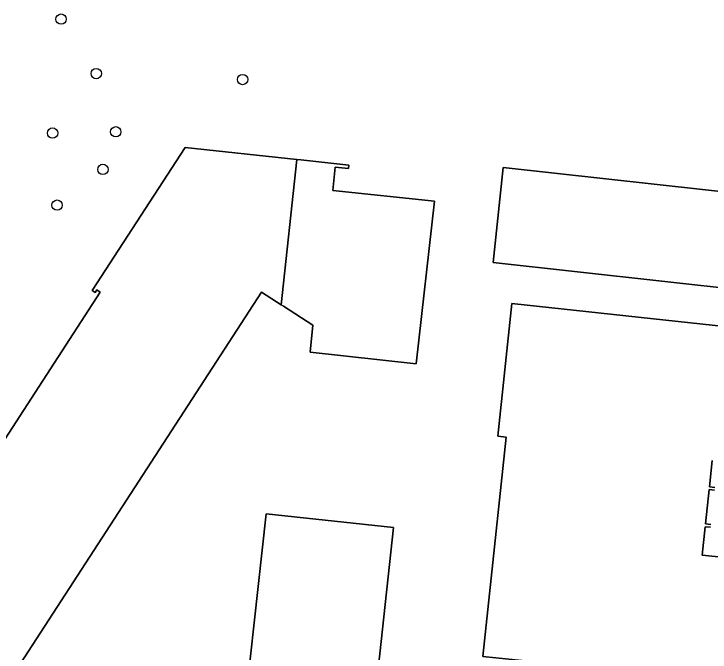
# Model space of a CAD drawing. Extents: x 162184 to 163154, y 385507 to 386516.
# Drawn here: x 162760.7 to 162826.3, y 386299 to 386359.2 of the extents above; entities that cross this region are included whole.
import ezdxf

# ---------------------------------------------------------------- set-up
doc = ezdxf.new("R2010")
doc.units = 0
for name, color, linetype in [('IMGEO_Boom', 7, 'Continuous'), ('IMGEO_Erf', 7, 'Continuous'), ('IMGEO_Pand', 7, 'Continuous')]:
    doc.layers.add(name, color=color, linetype=linetype)

msp = doc.modelspace()

# ---------------------------------------------------------------- linework, layer by layer
at = {"layer": 'IMGEO_Boom'}
for centre in [(162765.115, 386358.678), (162768.438, 386353.54), (162782.244, 386352.978), (162764.316, 386347.929), (162770.27, 386348.049), (162769.067, 386344.501), (162764.737, 386341.133)]:
    msp.add_circle(centre, 0.489, dxfattribs=at)
at = {"layer": 'IMGEO_Erf'}
for points in [[(162754.712, 386311.223), (162768.804, 386332.918), (162768.478, 386333.132), (162768.323, 386332.898), (162768.055, 386333.074), (162776.82, 386346.579), (162787.34, 386345.442), (162787.73, 386345.399), (162792.267, 386344.909), (162792.236, 386344.591), (162790.963, 386344.717), (162790.749, 386342.528), (162800.329, 386341.515), (162798.627, 386326.172), (162788.607, 386327.274), (162788.872, 386329.802), (162786.084, 386331.601), (162785.869, 386331.741), (162784.032, 386332.926), (162760.893, 386297.278)], [(162834.82, 386225.275), (162820.343, 386234.71), (162827.472, 386245.542), (162824.108, 386245.949), (162824.067, 386245.61), (162808.699, 386247.256), (162808.993, 386250), (162809.499, 386254.722), (162785.301, 386257.313), (162785.834, 386262.285), (162788.544, 386287.59), (162781.853, 386288.307), (162784.466, 386312.014), (162796.467, 386310.716), (162793.898, 386286.887), (162796.383, 386286.621), (162795.888, 386281.992), (162806.718, 386280.832), (162808.575, 386298.179), (162804.9, 386298.573), (162807.115, 386319.261), (162806.307, 386319.347), (162807.645, 386331.842), (162829.142, 386329.54)], [(162826.547, 386317.046), (162826.282, 386314.568), (162826.779, 386314.515)], [(162826.751, 386314.257), (162826.254, 386314.31), (162825.906, 386311.058), (162826.403, 386311.005)], [(162826.375, 386310.747), (162825.878, 386310.8), (162825.592, 386308.125), (162828.947, 386307.766), (162824.742, 386268.498), (162828.43, 386268.103)]]:
    msp.add_lwpolyline(points, dxfattribs=at)
msp.add_lwpolyline([(162829.736, 386333.069), (162805.87, 386335.717), (162806.819, 386344.698), (162830.732, 386342.044)], close=True, dxfattribs=at)
at = {"layer": 'IMGEO_Pand'}
for points in [[(162785.869, 386331.741), (162787.34, 386345.442), (162776.82, 386346.579), (162768.055, 386333.074), (162768.323, 386332.898), (162768.478, 386333.132), (162768.804, 386332.918), (162754.712, 386311.223), (162754.988, 386311.061), (162755.131, 386311.303), (162755.459, 386311.111), (162750.017, 386302.71), (162747.298, 386298.513), (162747.532, 386298.334), (162748.285, 386299.491), (162758.17, 386293.084), (162760.893, 386297.278), (162784.032, 386332.926)], [(162786.084, 386331.601), (162788.872, 386329.802), (162788.607, 386327.274), (162798.627, 386326.172), (162800.329, 386341.515), (162790.749, 386342.528), (162790.963, 386344.717), (162792.236, 386344.591), (162792.267, 386344.909), (162787.73, 386345.399), (162787.34, 386345.442), (162785.869, 386331.741)], [(162830.732, 386342.044), (162806.819, 386344.698), (162805.87, 386335.717), (162829.736, 386333.069)]]:
    msp.add_lwpolyline(points, close=True, dxfattribs=at)
for points in [[(162829.142, 386329.54), (162807.645, 386331.842), (162806.307, 386319.347), (162807.115, 386319.261), (162804.9, 386298.573), (162808.575, 386298.179), (162806.718, 386280.832), (162795.888, 386281.992), (162796.383, 386286.621), (162793.898, 386286.887), (162796.467, 386310.716), (162784.466, 386312.014), (162781.853, 386288.307), (162788.544, 386287.59), (162785.834, 386262.285), (162785.301, 386257.313), (162809.499, 386254.722), (162808.993, 386250), (162808.699, 386247.256), (162824.067, 386245.61), (162824.108, 386245.949), (162827.472, 386245.542), (162820.343, 386234.71), (162834.82, 386225.275)], [(162826.779, 386314.515), (162826.282, 386314.568), (162826.547, 386317.046)], [(162826.403, 386311.005), (162825.906, 386311.058), (162826.254, 386314.31), (162826.751, 386314.257)], [(162828.947, 386307.766), (162825.592, 386308.125), (162825.878, 386310.8), (162826.375, 386310.747)]]:
    msp.add_lwpolyline(points, dxfattribs=at)

doc.saveas('drawing.dxf')
